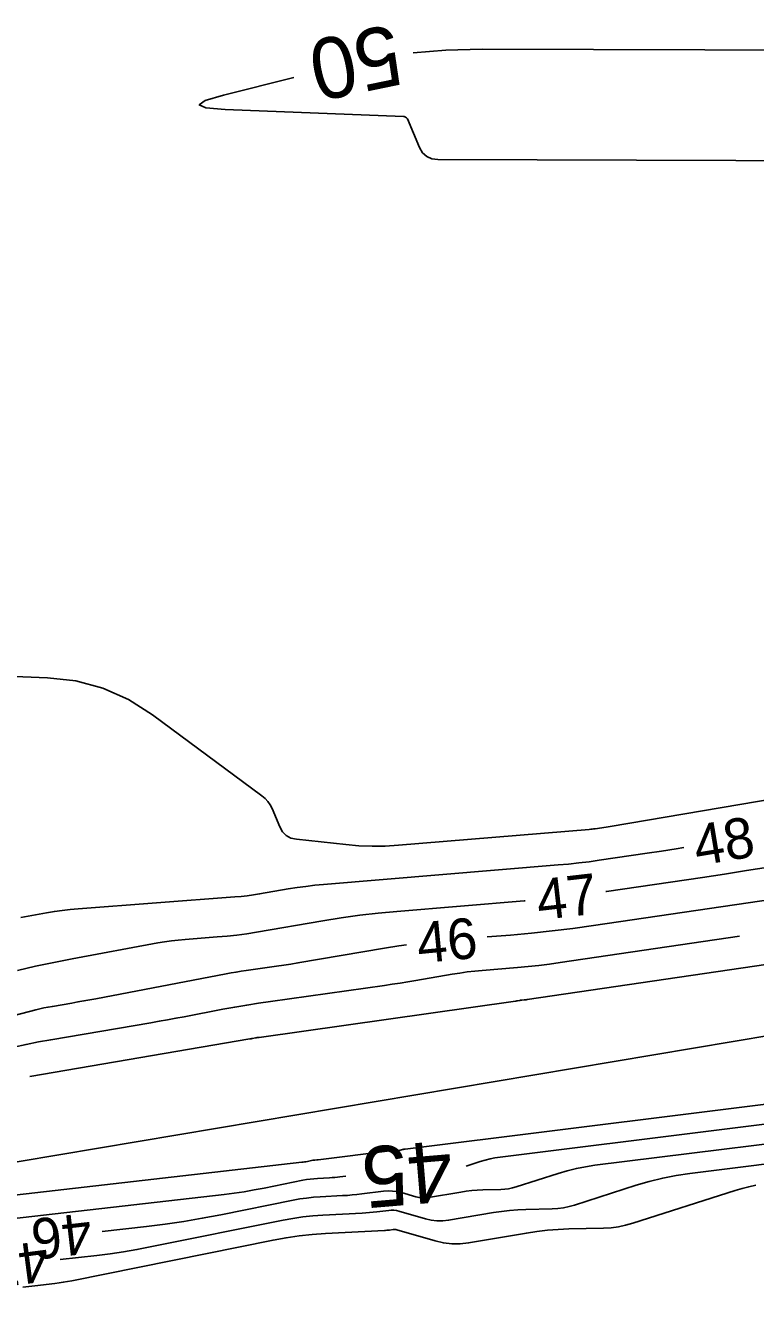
# Model space of a CAD drawing. Extents: x 2384780 to 2405861, y 547869 to 573706.
# Drawn here: x 2396581.1 to 2396617, y 552660.6 to 552724 of the extents above; entities that cross this region are included whole.
import ezdxf

# ---------------------------------------------------------------- set-up
doc = ezdxf.new("R2010")
doc.units = 0
for name, color, linetype in [('Old_Level_5', 7, 'Continuous'), ('Old_Level_60', 7, 'Continuous'), ('Old_Level_61', 7, 'Continuous')]:
    doc.layers.add(name, color=color, linetype=linetype)

msp = doc.modelspace()

# ---------------------------------------------------------------- linework, layer by layer
at = {"layer": 'Old_Level_5'}
msp.add_lwpolyline([(2396710.906, 552683.5575), (2396639.3965, 552677.93475), (2396571.0025, 552666.43375), (2396546.2295, 552660.5555)], dxfattribs=at)
at = {"layer": 'Old_Level_60'}
for points in [[(2396620.81775, 552686.43375), (2396609.89225, 552684.58525), (2396609.7895, 552684.56825), (2396609.687, 552684.55175), (2396609.58425, 552684.53575), (2396609.48125, 552684.5205), (2396609.14525, 552684.47125), (2396609.07325, 552684.46125), (2396609.001, 552684.45225), (2396608.9285, 552684.4445), (2396608.85625, 552684.438), (2396599.4575, 552683.657), (2396598.80925, 552683.6185), (2396598.1615, 552683.611), (2396597.514, 552683.63425), (2396596.867, 552683.68825), (2396594.44175, 552683.94875), (2396594.1675, 552684.011), (2396593.93825, 552684.134), (2396593.754, 552684.31775), (2396593.615, 552684.56225), (2396593.234, 552685.45975), (2396593.1415, 552685.6435), (2396593.0275, 552685.8105), (2396592.892, 552685.96025), (2396592.735, 552686.09325), (2396587.35125, 552690.08375), (2396586.16225, 552690.83925), (2396584.90325, 552691.39475), (2396583.57375, 552691.7505), (2396582.174, 552691.9065), (2396576.49675, 552692.12875)], [(2396613.52375, 552683.54075), (2396613.14375, 552683.47975), (2396612.425, 552683.36825), (2396611.70525, 552683.26075), (2396609.35375, 552682.916), (2396608.84925, 552682.84625), (2396608.344, 552682.78425), (2396607.83775, 552682.73025), (2396607.33075, 552682.684), (2396595.774, 552681.72375), (2396595.3375, 552681.68275), (2396594.90225, 552681.63225), (2396594.46825, 552681.5725), (2396594.0355, 552681.503), (2396592.62325, 552681.2615), (2396592.32025, 552681.21325), (2396592.0165, 552681.17225), (2396591.71175, 552681.13825), (2396591.406, 552681.11175), (2396583.68475, 552680.52925), (2396583.29375, 552680.49425), (2396582.90425, 552680.449), (2396582.516, 552680.39325), (2396582.129, 552680.32675), (2396580.8675, 552680.09275)], [(2396617.68575, 552682.579), (2396616.60125, 552682.40475), (2396615.5155, 552682.2365), (2396614.429, 552682.07425), (2396609.712, 552681.383), (2396609.67375, 552681.37775)], [(2396605.70025, 552680.92175), (2396605.65425, 552680.9175), (2396599.379, 552680.396), (2396598.46475, 552680.31025), (2396597.55325, 552680.2045), (2396596.644, 552680.079), (2396595.73725, 552679.934), (2396592.472, 552679.37525), (2396591.99125, 552679.29875), (2396591.509, 552679.2335), (2396591.0255, 552679.18), (2396590.5405, 552679.1375), (2396588.954, 552679.01775), (2396588.6145, 552678.98775), (2396588.2765, 552678.94825), (2396587.9395, 552678.89975), (2396587.6035, 552678.84225), (2396583.39175, 552678.061), (2396582.49075, 552677.88575), (2396581.59325, 552677.69525), (2396580.69925, 552677.48925)], [(2396618.58225, 552681.09725), (2396609.07175, 552679.7035), (2396608.0525, 552679.56225), (2396607.03125, 552679.437), (2396606.00825, 552679.32775), (2396604.9835, 552679.2345), (2396603.8355, 552679.13925)], [(2396626.96575, 552679.1545), (2396605.793, 552676.05175), (2396605.7585, 552676.047), (2396605.724, 552676.04275), (2396605.6895, 552676.039), (2396605.65475, 552676.036), (2396605.5415, 552676.0265), (2396605.51725, 552676.02425), (2396605.493, 552676.0215), (2396605.469, 552676.01825), (2396605.44475, 552676.01425), (2396605.32725, 552675.99425), (2396605.302, 552675.99), (2396605.27675, 552675.986), (2396605.2515, 552675.982), (2396605.22625, 552675.9785), (2396592.59675, 552674.194), (2396592.55125, 552674.18725), (2396592.506, 552674.18), (2396592.4605, 552674.17225), (2396592.4155, 552674.16375), (2396592.26775, 552674.13575), (2396592.23625, 552674.12975), (2396592.2045, 552674.124), (2396592.17275, 552674.1185), (2396592.141, 552674.113), (2396581.29875, 552672.26675)], [(2396599.85425, 552678.758), (2396599.48725, 552678.7075), (2396598.776, 552678.59375), (2396594.5085, 552677.86325), (2396594.1585, 552677.80475), (2396593.80825, 552677.74875), (2396593.4575, 552677.69525), (2396593.10625, 552677.64425), (2396591.9585, 552677.482), (2396591.71275, 552677.446), (2396591.4675, 552677.40675), (2396591.22275, 552677.36475), (2396590.9785, 552677.31975), (2396584.5625, 552676.0985), (2396584.26775, 552676.04325), (2396583.9725, 552675.98925), (2396583.677, 552675.93675), (2396583.38125, 552675.8855), (2396582.41475, 552675.721), (2396582.208, 552675.6835), (2396582.0025, 552675.64175), (2396581.79775, 552675.5955), (2396581.59375, 552675.545), (2396574.6685, 552673.749)], [(2396575.67725, 552665.85525), (2396594.6965, 552668.039), (2396594.7665, 552668.04775), (2396594.8365, 552668.058), (2396594.906, 552668.06975), (2396594.9755, 552668.083), (2396595.248, 552668.138), (2396595.2735, 552668.14275), (2396595.299, 552668.1465), (2396595.32475, 552668.14925), (2396595.3505, 552668.151), (2396595.43475, 552668.15525), (2396595.453, 552668.1565), (2396595.471, 552668.15775), (2396595.489, 552668.1595), (2396595.507, 552668.16175), (2396599.033, 552668.60025), (2396599.049, 552668.6015), (2396599.065, 552668.601), (2396599.081, 552668.599), (2396599.09675, 552668.59525), (2396599.148, 552668.58025), (2396599.159, 552668.57775), (2396599.17025, 552668.5765), (2396599.18125, 552668.5765), (2396599.1925, 552668.57775), (2396599.308, 552668.5975), (2396599.3275, 552668.60025), (2396599.347, 552668.6025), (2396599.3665, 552668.604), (2396599.38625, 552668.605), (2396599.45075, 552668.6065), (2396599.4645, 552668.60725), (2396599.478, 552668.609), (2396599.49125, 552668.61175), (2396599.5045, 552668.6155), (2396599.6545, 552668.66375), (2396599.68675, 552668.67325), (2396599.71925, 552668.68125), (2396599.75225, 552668.68775), (2396599.7855, 552668.6925), (2396628.62775, 552672.28075)], [(2396584.87175, 552664.626), (2396587.06025, 552664.87725), (2396587.9765, 552664.99225), (2396588.8895, 552665.12675), (2396589.7995, 552665.28025), (2396590.70625, 552665.45325), (2396594.26875, 552666.17175), (2396594.601, 552666.23225), (2396594.9345, 552666.28075), (2396595.26975, 552666.31675), (2396595.6065, 552666.34025), (2396596.709, 552666.39725), (2396596.94525, 552666.4115), (2396597.181, 552666.43025), (2396597.41625, 552666.453), (2396597.65125, 552666.48), (2396598.73075, 552666.6145), (2396598.95425, 552666.631), (2396599.17575, 552666.62475), (2396599.39575, 552666.596), (2396599.614, 552666.5445), (2396600.3235, 552666.33925), (2396600.476, 552666.30425), (2396600.6295, 552666.28675), (2396600.78425, 552666.28675), (2396600.93975, 552666.3045), (2396602.53425, 552666.57525), (2396602.80375, 552666.616), (2396603.07425, 552666.647), (2396603.3455, 552666.66825), (2396603.618, 552666.6795), (2396604.509, 552666.701), (2396604.69875, 552666.71225), (2396604.88625, 552666.737), (2396605.0715, 552666.77525), (2396605.2545, 552666.82675), (2396607.32675, 552667.492), (2396607.77325, 552667.624), (2396608.22425, 552667.7345), (2396608.68025, 552667.824), (2396609.1405, 552667.89225), (2396623.21075, 552669.6425)], [(2396582.79975, 552663.24575), (2396584.59975, 552663.4525), (2396585.26125, 552663.5355), (2396585.9205, 552663.6325), (2396586.5775, 552663.74325), (2396587.2325, 552663.86825), (2396593.77925, 552665.1885), (2396594.26475, 552665.27725), (2396594.75225, 552665.34775), (2396595.24225, 552665.4005), (2396595.7345, 552665.435), (2396597.67475, 552665.53525), (2396597.85575, 552665.54625), (2396598.03625, 552665.5605), (2396598.21675, 552665.578), (2396598.39675, 552665.59875), (2396598.9845, 552665.67175), (2396599.11, 552665.68125), (2396599.2345, 552665.67775), (2396599.358, 552665.6615), (2396599.48025, 552665.63275), (2396600.7935, 552665.253), (2396601.076, 552665.18775), (2396601.36, 552665.15525), (2396601.646, 552665.1555), (2396601.934, 552665.18825), (2396604.1475, 552665.564), (2396604.542, 552665.62375), (2396604.93775, 552665.66925), (2396605.335, 552665.70025), (2396605.73375, 552665.717), (2396607.038, 552665.74825), (2396607.316, 552665.76475), (2396607.5905, 552665.801), (2396607.86175, 552665.85675), (2396608.1295, 552665.9325), (2396611.163, 552666.90625), (2396611.8165, 552667.09925), (2396612.47675, 552667.26125), (2396613.144, 552667.39225), (2396613.818, 552667.492), (2396620.502, 552668.3235)], [(2396580.96225, 552661.88225), (2396581.26025, 552661.924), (2396581.55875, 552661.96075), (2396582.5355, 552662.073), (2396582.7445, 552662.09925), (2396582.95275, 552662.12975), (2396583.1605, 552662.16475), (2396583.36725, 552662.20425), (2396593.2895, 552664.2055), (2396593.92825, 552664.322), (2396594.57, 552664.415), (2396595.21475, 552664.48425), (2396595.8625, 552664.5295), (2396598.771, 552664.68), (2396598.8315, 552664.68375), (2396598.892, 552664.6885), (2396598.9525, 552664.69425), (2396599.01275, 552664.70125), (2396599.20925, 552664.72575), (2396599.25125, 552664.72875), (2396599.293, 552664.72775), (2396599.33425, 552664.72225), (2396599.37525, 552664.7125), (2396601.27225, 552664.164), (2396601.68, 552664.07), (2396602.0905, 552664.023), (2396602.50375, 552664.02325), (2396602.9195, 552664.0705), (2396605.76075, 552664.553), (2396606.28025, 552664.6315), (2396606.8015, 552664.69125), (2396607.3245, 552664.73225), (2396607.8495, 552664.75425), (2396609.56725, 552664.79525), (2396609.93325, 552664.81725), (2396610.29475, 552664.86475), (2396610.65175, 552664.9385), (2396611.0045, 552665.038), (2396616.0495, 552666.6575), (2396616.38225, 552666.75575), (2396616.71825, 552666.83825), (2396617.058, 552666.90475)]]:
    msp.add_lwpolyline(points, dxfattribs=at)
at = {"layer": 'Old_Level_61'}
for points in [[(2396636.48025, 552722.7635), (2396603.58225, 552722.877), (2396601.798, 552722.828), (2396600.18, 552722.68325)], [(2396594.3095, 552721.46975), (2396590.849, 552720.60675), (2396589.94125, 552720.33525), (2396589.65075, 552720.12725), (2396589.9775, 552719.98275), (2396590.9215, 552719.902)], [(2396590.9215, 552719.902), (2396599.71725, 552719.55775), (2396599.74025, 552719.555), (2396599.76225, 552719.54925), (2396599.78275, 552719.54), (2396599.8025, 552719.52775), (2396599.86425, 552719.48175), (2396599.87675, 552719.47125), (2396599.8875, 552719.4595), (2396599.8965, 552719.44625), (2396599.90375, 552719.43175), (2396600.49775, 552718.0325), (2396600.64975, 552717.77), (2396600.8515, 552717.58225), (2396601.10275, 552717.469), (2396601.4035, 552717.43075), (2396635.6365, 552717.31275)], [(2396616.2585, 552679.171), (2396607.4325, 552677.87775), (2396606.9055, 552677.80475), (2396606.37775, 552677.74), (2396605.84875, 552677.6835), (2396605.319, 552677.63525), (2396603.587, 552677.49125), (2396603.21625, 552677.4565), (2396602.84675, 552677.41375), (2396602.478, 552677.36275), (2396602.1105, 552677.304), (2396600.31325, 552676.9965), (2396599.92775, 552676.932), (2396599.542, 552676.87025), (2396599.15575, 552676.81125), (2396598.76925, 552676.75525), (2396593.1645, 552675.96325), (2396592.576, 552675.8765), (2396591.9885, 552675.78275), (2396591.402, 552675.682), (2396590.817, 552675.57425), (2396588.90725, 552675.21075), (2396588.49775, 552675.134), (2396588.088, 552675.059), (2396587.678, 552674.986), (2396587.2675, 552674.91525), (2396582.33875, 552674.076), (2396581.729, 552673.9655), (2396581.12225, 552673.842), (2396580.518, 552673.70575)], [(2396602.79425, 552667.85425), (2396603.49075, 552668.07775), (2396603.73, 552668.1485), (2396603.97175, 552668.208), (2396604.21625, 552668.25575), (2396604.463, 552668.2925), (2396625.91925, 552670.96175)], [(2396577.51675, 552664.924), (2396590.8785, 552666.45825), (2396591.3715, 552666.52), (2396591.863, 552666.59225), (2396592.35275, 552666.675), (2396592.841, 552666.76825), (2396594.7585, 552667.155), (2396594.93725, 552667.1875), (2396595.11675, 552667.2135), (2396595.29725, 552667.233), (2396595.4785, 552667.2455), (2396596.072, 552667.27625), (2396596.199, 552667.284), (2396596.326, 552667.294), (2396596.4525, 552667.30625), (2396596.579, 552667.321), (2396596.8765, 552667.35775)]]:
    msp.add_lwpolyline(points, dxfattribs=at)

# ---------------------------------------------------------------- texts
at = {"layer": 'Old_Level_60'}
for s, rotation, p in [('48', 9.5332778, (2396614.17925, 552682.63425)), ('47', 6.5462028, (2396606.38075, 552679.962)), ('46', 5.4674694, (2396600.464, 552677.837)), ('46', 186.5499194, (2396584.24125, 552665.56025)), ('47', 187.4650472, (2396582.10425, 552664.1895))]:
    msp.add_text(s, height=2, rotation=rotation, dxfattribs=at).set_placement(p)
at = {"layer": 'Old_Level_61'}
for s, rotation, p in [('50', 191.6774361, (2396599.235, 552724.1215)), ('45', 184.7950222, (2396602.008, 552669.12575))]:
    msp.add_text(s, height=3, rotation=rotation, dxfattribs=at).set_placement(p)

doc.saveas('drawing.dxf')
